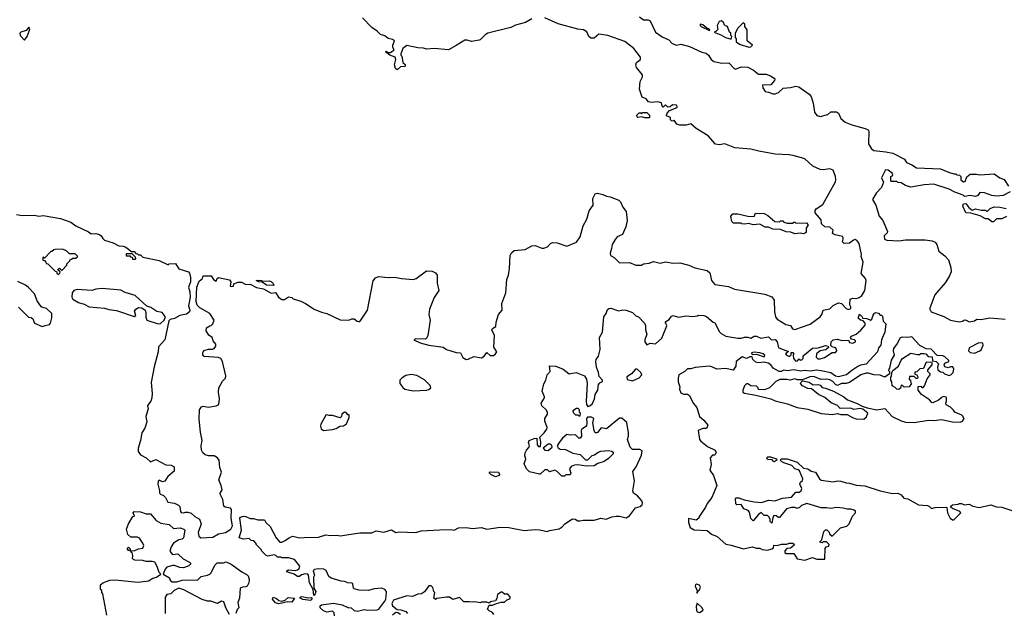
# Model space of a CAD drawing. Extents: x 2386423 to 2568864, y 578392 to 761999.
# Tile 317 of 454: x 2481641 to 2490627, y 683936 to 689359. Entities that reach past the tile are written whole.
import ezdxf

# ---------------------------------------------------------------- set-up
doc = ezdxf.new("R2010")
doc.units = 0

msp = doc.modelspace()

# ---------------------------------------------------------------- linework, layer by layer
at = {"layer": '0CON05XD'}
for points in [[(2487296.2, 689385), (2487335, 689356), (2487376.1, 689356.1), (2487395, 689346.7), (2487443.4, 689243.4), (2487505, 689200.8), (2487564.4, 689174.4), (2487595, 689142), (2487635, 689126), (2487675, 689134), (2487755, 689114.2), (2487865, 689062.5), (2487905, 689053.8), (2487926.7, 689035), (2487952.5, 688995), (2487975, 688976.7), (2488048.3, 688961.7), (2488113.9, 688963.9), (2488162.3, 688912.3), (2488175, 688906.7), (2488225, 688928), (2488285, 688923.3), (2488338.5, 688898.5), (2488385, 688862), (2488455, 688860), (2488493.3, 688845), (2488526.2, 688825), (2488531.2, 688815), (2488528.3, 688801.7), (2488495, 688762.5), (2488420, 688760), (2488423.8, 688735), (2488445, 688702.5), (2488475, 688697.5), (2488515, 688680), (2488535, 688680), (2488566.4, 688693.6), (2488608.3, 688731.7), (2488675, 688737.5), (2488725, 688750), (2488752.5, 688745), (2488845, 688678.8), (2488865, 688656.7), (2488882.5, 688595), (2488894, 688515), (2488915, 688483.3), (2488945, 688473.3), (2489015, 688492.5), (2489045, 688517.5), (2489095, 688517.5), (2489112.5, 688505), (2489135.9, 688455.9), (2489175, 688421.2), (2489235, 688396.7), (2489355.8, 688365.8), (2489385, 688351.2), (2489390.5, 688340.5), (2489388.9, 688225), (2489415, 688179.5), (2489435, 688162.5), (2489545, 688152.3), (2489608.9, 688138.9), (2489715.3, 688085.3), (2489735, 688053.1), (2489783.1, 688033.1), (2489825, 688006.7), (2490045, 687996.7), (2490117, 687967), (2490165, 687950), (2490185, 687950), (2490195, 687940), (2490218.3, 687938.3), (2490230, 687925), (2490230, 687895), (2490255, 687877.5), (2490269.3, 687880.7), (2490286.4, 687923.6), (2490315, 687946.7), (2490373, 687947), (2490405, 687940), (2490535, 687950.8), (2490585, 687912.5), (2490625, 687900), (2490665, 687837.5)], [(2481685, 689170), (2481710, 689205), (2481726.7, 689255), (2481732.5, 689275), (2481725, 689290), (2481699.2, 689260.8), (2481652.5, 689245), (2481642.5, 689235), (2481646.7, 689215), (2481685, 689170)], [(2483388, 687018), (2483408.8, 686985), (2483435, 686970), (2483442, 686995), (2483455, 687004), (2483555, 686982.9), (2483568.1, 686965), (2483562.5, 686925), (2483575, 686920), (2483592.5, 686925), (2483596.7, 686945), (2483635, 686960.5), (2483665, 686962.2), (2483705, 686941.1), (2483745, 686942.9), (2483803.7, 686913.7), (2483865, 686901.4), (2483935, 686860), (2483975, 686867.5), (2484003.6, 686823.6), (2484033.6, 686803.6), (2484057, 686803), (2484095, 686827.5), (2484125, 686820), (2484138.3, 686808.3), (2484207, 686787), (2484250, 686765), (2484330, 686715), (2484395, 686686.7), (2484445, 686673.3), (2484565, 686616.7), (2484645, 686612.5), (2484673.6, 686626.4), (2484695, 686627.5), (2484720, 686605), (2484735, 686602.5), (2484745, 686602.5), (2484755, 686612.5), (2484815.4, 686705), (2484865.8, 686974.2), (2484888.3, 687001.7), (2484915, 687012.2), (2485004.2, 687004.2), (2485065, 687007.7), (2485125, 686994.2), (2485235, 686986.4), (2485260.8, 686995), (2485355, 687063.7), (2485405, 687060.3), (2485436.3, 687046.4), (2485450, 687025), (2485451.2, 686951.2), (2485467.5, 686885), (2485425, 686820), (2485382, 686715), (2485376, 686665), (2485387.2, 686615), (2485366.8, 686473.2), (2485357.8, 686452.2), (2485345, 686440), (2485256, 686444), (2485237.5, 686435), (2485295, 686408.1), (2485375, 686385.6), (2485505, 686366.7), (2485536.1, 686346.1), (2485576.2, 686333.8), (2485625, 686320), (2485665, 686316.7), (2485685, 686273.3), (2485715, 686254), (2485735, 686256.2), (2485785, 686283.3), (2485855, 686268.8), (2485878.8, 686285), (2485905, 686320), (2485935, 686291.4), (2485965, 686291.5), (2485984.3, 686305), (2485994.2, 686325), (2485966.9, 686366.9), (2485974.5, 686474.5), (2485948.8, 686525), (2485955, 686537.5), (2485986.9, 686555), (2485989.5, 686595), (2486010.4, 686665), (2486045.7, 686705), (2486041.4, 686765), (2486076.8, 686865), (2486085.4, 686985), (2486102.1, 687025), (2486111.8, 687085), (2486116.2, 687205), (2486130.3, 687229.8), (2486155, 687250), (2486255, 687258.8), (2486316.3, 687293.6), (2486345, 687295.9), (2486405, 687272.4), (2486425, 687270.5), (2486457.1, 687282.9), (2486485, 687314.4), (2486505, 687322.2), (2486545, 687318.9), (2486635, 687290.9), (2486724.1, 687325.9), (2486755.3, 687375), (2486783.1, 687475), (2486816.9, 687535), (2486837.5, 687612.5), (2486873.4, 687665), (2486872.9, 687725), (2486893.7, 687766.3), (2486915, 687774.6), (2486962.4, 687762.4), (2486995, 687746.4), (2487030.8, 687740.8), (2487108.8, 687708.8), (2487124.6, 687694.6), (2487145, 687646.2), (2487175.9, 687605.9), (2487184.7, 687525), (2487173.5, 687466.5), (2487142.9, 687397.1), (2487095, 687375.4), (2487075, 687351.1), (2487048.9, 687305), (2487042.9, 687267.1), (2487028.6, 687225), (2487033.8, 687205), (2487067.5, 687185), (2487115, 687137.5), (2487205, 687140), (2487265, 687117.5), (2487315, 687117.5), (2487335, 687127.5), (2487385, 687133.8), (2487425, 687150), (2487485, 687135.3), (2487535, 687145.2), (2487605, 687135.5), (2487665, 687137.2), (2487747.5, 687117.5), (2487801.1, 687091.1), (2487916.6, 687066.6), (2487939.1, 687045), (2487954.3, 686975), (2487985, 686939.8), (2488110.8, 686920.8), (2488165, 686896.6), (2488442.2, 686852.2), (2488506.4, 686826.4), (2488527.2, 686797.2), (2488530, 686690), (2488539.7, 686645), (2488554, 686624), (2488633, 686573), (2488675.4, 686565.4), (2488695, 686536), (2488715, 686528.6), (2488855, 686576.8), (2488946.5, 686645), (2488961.1, 686665), (2488975, 686706.7), (2489035, 686717.5), (2489065, 686747.5), (2489115, 686772.5), (2489140, 686765), (2489185, 686720), (2489205, 686712.5), (2489225, 686720), (2489227.5, 686735), (2489216.7, 686755), (2489220, 686805), (2489243.9, 686816.1), (2489275, 686812.9), (2489295, 686818.1), (2489325, 686833.3), (2489354.6, 686885), (2489367.6, 686975), (2489358.8, 686995), (2489319.1, 687039.1), (2489338, 687145), (2489320, 687195), (2489322.5, 687215), (2489302.9, 687315), (2489285, 687339.4), (2489265, 687350.5), (2489249.2, 687345), (2489214.1, 687315.9), (2489165, 687313.8), (2489150.8, 687330.8), (2489155.7, 687355), (2489157.3, 687367.3), (2489148.8, 687378.8), (2489082.2, 687392.2), (2489058.8, 687405), (2489063.8, 687435), (2489035, 687463.3), (2488990, 687465), (2488960, 687495), (2488955, 687530), (2488900, 687595), (2488900, 687615), (2488910.7, 687629.3), (2488970.7, 687669.3), (2489085, 687876), (2489090.4, 687895), (2489086.2, 687926.2), (2489063.8, 687985), (2489035, 687996.9), (2488975, 687986.9), (2488945, 687990.9), (2488879.4, 688019.4), (2488805, 688086.9), (2488713.3, 688115), (2488664.7, 688125.3), (2488535, 688131.4), (2488386.7, 688156.7), (2488314.6, 688175.4), (2488168.2, 688188.2), (2488075, 688223.1), (2488024.3, 688215.7), (2487992.3, 688222.3), (2487925, 688297.8), (2487815.5, 688365.5), (2487765, 688406.7), (2487723.6, 688396.4), (2487665, 688394.2), (2487637.5, 688405), (2487615, 688440), (2487607.5, 688432.5), (2487590, 688435), (2487580, 688445), (2487580, 688465), (2487545, 688480), (2487543, 688487), (2487550, 688505), (2487571.7, 688528.3), (2487640, 688555), (2487642.5, 688565), (2487635, 688576.2), (2487598.3, 688581.7), (2487578.3, 688561.7), (2487555, 688560), (2487535, 688580), (2487515, 688560), (2487503, 688573), (2487497.5, 688597.5), (2487465, 688606.7), (2487405, 688602.5), (2487378.3, 688608.3), (2487357.5, 688635), (2487320.7, 688650.7), (2487296.5, 688725), (2487303.3, 688795), (2487324.4, 688835), (2487325.4, 688855), (2487271.5, 688921.5), (2487263.9, 688946.1), (2487271.7, 688968.3), (2487306.9, 688995), (2487308.2, 689015), (2487246.7, 689095), (2487165, 689159.4), (2487007.5, 689215), (2486925, 689226.2), (2486885, 689190), (2486855, 689190), (2486836.7, 689205), (2486816.4, 689246.4), (2486787.5, 689265), (2486735, 689270.8), (2486555, 689321.8), (2486435, 689374.6)], [(2486315, 689366.2), (2486257.6, 689332.4), (2486165, 689307.1), (2486122.1, 689287.9), (2485914.5, 689235.5), (2485888.7, 689221.3), (2485845, 689173.8), (2485835, 689170), (2485765, 689158), (2485725, 689171.1), (2485705, 689170.5), (2485625, 689122.5), (2485555, 689083.8), (2485425, 689095.7), (2485355, 689089.2), (2485325, 689099.4), (2485275, 689102.5), (2485175, 689122.5), (2485137.5, 689095), (2485120, 689045), (2485120, 689035), (2485130, 689025), (2485138.3, 688968.3), (2485158.3, 688948.3), (2485160, 688935), (2485155, 688930), (2485115, 688927.5), (2485085, 688900), (2485072, 688912), (2485062, 688945), (2485072.5, 688995), (2485067.5, 689015), (2485020, 689035), (2484980, 689065), (2484985, 689070), (2485005, 689060), (2485025, 689060), (2485058.3, 689081.7), (2485047.5, 689105), (2485046.7, 689125), (2485062.5, 689165), (2485045, 689177.5), (2485005, 689186.7), (2484975, 689210), (2484935, 689223.8), (2484904.1, 689254.1), (2484856.1, 689286.1), (2484770, 689375)], [(2487935, 689260), (2487940, 689265), (2487930, 689275), (2487911.7, 689281.7), (2487875, 689310), (2487851.7, 689318.3), (2487850, 689305), (2487860, 689295), (2487935, 689260)], [(2488135, 689180), (2488140, 689205), (2488130, 689215), (2488130, 689235), (2488120, 689245), (2488100, 689295), (2488081.7, 689301.7), (2488070, 689315), (2488068.3, 689328.3), (2488047, 689347), (2488025, 689342.5), (2488007.5, 689305), (2488011.7, 689268.3), (2487995, 689250), (2487980, 689245), (2488040.7, 689220.7), (2488082.5, 689195), (2488135, 689180)], [(2488295, 689107.5), (2488315, 689110), (2488330, 689125), (2488280, 689165), (2488280, 689265), (2488260, 689295), (2488258.3, 689318.3), (2488245, 689330), (2488195, 689280), (2488170, 689235), (2488170, 689195), (2488180, 689185), (2488180, 689155), (2488210, 689135), (2488295, 689107.5)], [(2487385, 688462.5), (2487345, 688462.5), (2487315, 688472.5), (2487283.9, 688463.9), (2487275, 688470), (2487272.5, 688485), (2487295, 688506.7), (2487307.5, 688507.5), (2487315, 688500), (2487325, 688510), (2487365, 688510), (2487390, 688485), (2487390, 688465), (2487385, 688462.5)], [(2490680, 687785), (2490616.4, 687753.6), (2490555, 687747.5), (2490513.8, 687753.8), (2490445, 687777.5), (2490405, 687780), (2490386.4, 687753.6), (2490365, 687742.5), (2490315, 687752.5), (2490265, 687742.5), (2490250, 687755), (2490175, 687782.5), (2490125, 687810), (2489985, 687856.7), (2489895, 687850), (2489775, 687827.5), (2489725, 687842.5), (2489685, 687867.5), (2489655, 687872.5), (2489645, 687880), (2489595, 687880), (2489590, 687885), (2489590, 687925), (2489610, 687935), (2489607.5, 687955), (2489567.5, 687985), (2489543, 687987), (2489506.2, 687915), (2489523.3, 687875), (2489505.8, 687825), (2489456.7, 687775), (2489425.5, 687715), (2489453.5, 687665), (2489484.2, 687564.2), (2489517.8, 687525), (2489560.5, 687425), (2489559.2, 687410.8), (2489529.6, 687385), (2489534, 687355), (2489555, 687344.2), (2489665, 687337.1), (2489725, 687349.1), (2489796.4, 687346.4), (2489905, 687346.7), (2489967.9, 687337.9), (2489995, 687327.1), (2490012.2, 687305), (2490029.2, 687245), (2490082.8, 687202.8), (2490118, 687165), (2490139.2, 687095), (2490141.4, 687055), (2490125, 687013.8), (2490088.1, 686955), (2489993.7, 686846.3), (2489948, 686725), (2489946, 686715), (2489960.9, 686690.9), (2490076.4, 686646.4), (2490135, 686614.2), (2490215, 686597.5), (2490245, 686603.3), (2490265, 686616.7), (2490280, 686615), (2490305, 686600), (2490355, 686607.5), (2490377, 686623), (2490415, 686620), (2490495, 686635.6), (2490635, 686624.2)], [(2490648.3, 687561.7), (2490605, 687540), (2490555, 687540), (2490527, 687513), (2490513, 687513), (2490478.3, 687538.3), (2490455, 687540), (2490407, 687567), (2490321.7, 687591.7), (2490275, 687593.3), (2490247.5, 687655), (2490255, 687677.5), (2490275, 687680), (2490303.6, 687643.6), (2490335, 687620), (2490365, 687630), (2490415, 687617.5), (2490455, 687620), (2490465, 687610), (2490475, 687610), (2490496.7, 687633.3), (2490535, 687650), (2490585, 687647.5), (2490645, 687632.5)], [(2488795, 687402.5), (2488765, 687407.5), (2488715, 687403.3), (2488678.3, 687418.3), (2488635, 687420), (2488585, 687443.3), (2488515, 687443.8), (2488475, 687463.3), (2488445, 687463.3), (2488395, 687490), (2488335, 687483.8), (2488295, 687497.5), (2488255, 687490), (2488233, 687493), (2488225, 687500), (2488155, 687500), (2488140, 687515), (2488130, 687565), (2488150, 687585), (2488193.9, 687586.1), (2488285, 687562.5), (2488345, 687560), (2488355, 687590), (2488435, 687587.5), (2488469.3, 687569.3), (2488533.6, 687513.6), (2488575, 687512.5), (2488585, 687520), (2488605, 687520), (2488615, 687510), (2488645, 687500), (2488695, 687500), (2488705, 687510), (2488715, 687510), (2488725, 687500), (2488821.7, 687501.7), (2488837.5, 687485), (2488820, 687455), (2488820, 687415), (2488795, 687402.5)], [(2481611.4, 687578.6), (2481665, 687568.5), (2481775, 687571.5), (2481815, 687564.4), (2481855, 687568.5), (2482015, 687543.3), (2482108.9, 687508.9), (2482155, 687474.3), (2482270.7, 687420.7), (2482295, 687403.3), (2482335.9, 687404.1), (2482370, 687395), (2482386, 687385), (2482398.8, 687358.8), (2482415, 687343.8), (2482495, 687318.8), (2482545, 687292.5), (2482585, 687290), (2482610.7, 687280.7), (2482661.7, 687241.7), (2482685, 687240), (2482701.7, 687221.7), (2482715, 687220), (2482725, 687210), (2482745, 687210), (2482765, 687190), (2482915, 687157.5), (2482995, 687120), (2483005, 687127.5), (2483061.7, 687131.7), (2483095, 687082.5), (2483182.5, 687055), (2483192.1, 687042.1), (2483199.5, 687005), (2483199.1, 686965), (2483180.5, 686915), (2483193.8, 686873.8), (2483198.2, 686825), (2483182.7, 686745), (2483192.5, 686705), (2483190.6, 686689.4), (2483165, 686669.1), (2483103.5, 686656.5), (2483055, 686628.8), (2483015, 686618.8), (2483003.1, 686606.9), (2482965.3, 686435), (2482908.7, 686371.3), (2482903.5, 686325), (2482867.2, 686187.2), (2482841.1, 686045), (2482850, 685945), (2482846.8, 685905), (2482836.9, 685875), (2482808.7, 685835), (2482812.8, 685805), (2482793.8, 685735), (2482800.4, 685685), (2482783.6, 685626.4), (2482756.4, 685585), (2482744.7, 685515), (2482721.2, 685445), (2482721.6, 685415), (2482745, 685383.3), (2482796.1, 685356.1), (2482835, 685320), (2482885, 685340), (2482975, 685292.5), (2483025, 685290), (2483050, 685275), (2483050, 685235), (2482992.5, 685185), (2482965, 685142.5), (2482945, 685137.5), (2482915, 685152.5), (2482906.4, 685143.6), (2482902.9, 685115), (2482918, 685055), (2482916.7, 685035), (2482925, 685023.3), (2482952.5, 685012.5), (2482973, 684993), (2482991.7, 684951.7), (2483055, 684942.5), (2483090, 684925), (2483101.7, 684911.7), (2483107.5, 684865), (2483115, 684857.5), (2483135, 684853.3), (2483155, 684861.2), (2483175, 684860), (2483205, 684850), (2483240.7, 684819.3), (2483282.2, 684795), (2483298.6, 684755), (2483268.9, 684675), (2483275, 684641.2), (2483295, 684625.7), (2483405, 684633.3), (2483455, 684661.4), (2483520, 684675), (2483569.2, 684705), (2483582.5, 684735), (2483572.2, 684805), (2483575.4, 684885.4), (2483565, 684897.1), (2483517.5, 684905), (2483504, 684915), (2483495.8, 684975.8), (2483470, 685025), (2483470, 685035), (2483488.1, 685065), (2483480, 685105), (2483457.4, 685155), (2483482.5, 685225), (2483467.6, 685267.6), (2483461.5, 685335), (2483446.5, 685355), (2483415, 685374.7), (2483365, 685375.3), (2483333.6, 685383.6), (2483312.4, 685402.4), (2483299.2, 685425), (2483297.6, 685465), (2483307.7, 685515), (2483291.9, 685591.9), (2483280.2, 685709.8), (2483282.1, 685795), (2483299, 685821), (2483315, 685827.2), (2483365, 685820.3), (2483435, 685830.3), (2483459.5, 685845), (2483466, 685895), (2483455.3, 685955), (2483458.4, 685995), (2483493.1, 686056.9), (2483518.6, 686085), (2483524, 686105), (2483491.9, 686235), (2483476.2, 686265), (2483455, 686274.2), (2483325, 686283.3), (2483313, 686297), (2483313, 686317), (2483323, 686337), (2483365, 686347.5), (2483405, 686347.5), (2483416.4, 686353.6), (2483430, 686375), (2483430, 686395), (2483407.5, 686425), (2483396.7, 686455), (2483368.3, 686478.3), (2483342.5, 686515), (2483347.5, 686545), (2483375, 686562.5), (2483390, 686565), (2483405, 686580), (2483417.5, 686615), (2483375, 686674), (2483285, 686727.1), (2483261.9, 686751.9), (2483251.8, 686785), (2483258.9, 686915), (2483278.8, 686971.2), (2483310, 686995), (2483315, 687020), (2483388, 687018)], [(2481995, 687030), (2482008.3, 687041.7), (2482010, 687055), (2481991.7, 687071.7), (2481991.7, 687078.3), (2482005, 687090), (2482021.7, 687071.7), (2482028.3, 687071.7), (2482070, 687115), (2482071.7, 687128.3), (2482100, 687155), (2482105, 687170), (2482115, 687170), (2482125, 687180), (2482155, 687180), (2482168.3, 687191.7), (2482168.3, 687198.3), (2482148.3, 687218.3), (2482095, 687220), (2482067, 687247), (2482031.7, 687261.7), (2481965, 687260), (2481953, 687257), (2481935, 687240), (2481925, 687240), (2481868.3, 687181.7), (2481851.7, 687188.3), (2481851.7, 687161.7), (2481868.3, 687158.3), (2481880, 687145), (2481881.7, 687131.7), (2481898.3, 687128.3), (2481965, 687060), (2481978.3, 687058.3), (2481981.7, 687041.7), (2481995, 687030)], [(2482695, 687170), (2482700, 687175), (2482698.3, 687188.3), (2482668.3, 687218.3), (2482611.7, 687218.3), (2482611.7, 687201.7), (2482645, 687200), (2482651.7, 687191.7), (2482668.3, 687188.3), (2482671.7, 687171.7), (2482695, 687170)], [(2481845, 686556.7), (2481875, 686563.8), (2481914.2, 686575.8), (2481922, 686585), (2481935.8, 686635), (2481933.3, 686675), (2481885, 686721.2), (2481843.8, 686733.8), (2481825, 686752.5), (2481800.5, 686790.5), (2481777.5, 686855), (2481717.5, 686915), (2481695, 686932.5), (2481625, 686966.2)], [(2483955, 686930), (2483895, 686933.3), (2483855, 686960), (2483825, 686962.5), (2483800, 686975), (2483825, 686980), (2483847, 686977), (2483855, 686970), (2483921.7, 686971.7), (2483937, 686967), (2483955, 686950), (2483960, 686935), (2483955, 686930)], [(2482905, 686581.2), (2482925, 686583.8), (2482960, 686615), (2482970, 686635), (2482968, 686648), (2482940, 686685), (2482893, 686693), (2482838.3, 686728.3), (2482801.7, 686741.7), (2482695, 686840), (2482605, 686866.7), (2482565, 686888.8), (2482395, 686902), (2482335, 686895.8), (2482304.1, 686885.9), (2482165, 686893.8), (2482135.9, 686884.1), (2482118.8, 686865), (2482118.1, 686825), (2482126.6, 686806.6), (2482177.5, 686775), (2482228.8, 686758.8), (2482275.8, 686735.8), (2482414.2, 686724.2), (2482455, 686710.8), (2482525, 686700.8), (2482685, 686648.8), (2482700, 686655), (2482690, 686695), (2482701.2, 686715), (2482725, 686729.2), (2482756.4, 686726.4), (2482786.7, 686705), (2482793.9, 686683.9), (2482792.3, 686642.3), (2482802.7, 686612.7), (2482905, 686581.2)], [(2481631.7, 686731.7), (2481721.7, 686641.7), (2481745, 686637.5), (2481760, 686625), (2481777, 686587), (2481845, 686556.7)], [(2486825, 685826.2), (2486845, 685830), (2486868.2, 685851.8), (2486886.2, 685895), (2486892.9, 685935), (2486916.7, 685975), (2486924.6, 686025.4), (2486935, 686040), (2486960, 686055), (2486960, 686065), (2486928.3, 686098.3), (2486923.6, 686135), (2486903.8, 686185), (2486898.5, 686235), (2486902.2, 686255), (2486923.8, 686286.2), (2486938.1, 686345), (2486931.5, 686455), (2486959.4, 686505), (2486971.4, 686645), (2486992, 686675), (2487005, 686710), (2487018.8, 686721.2), (2487035, 686724.2), (2487105, 686698.8), (2487145, 686707.5), (2487175, 686705.8), (2487232.5, 686685), (2487265, 686652.5), (2487290, 686645), (2487342, 686585), (2487352.5, 686565), (2487351.2, 686525), (2487363.8, 686485), (2487347.5, 686435), (2487347.5, 686415), (2487365, 686390), (2487395, 686402.5), (2487445, 686397.5), (2487501.7, 686448.3), (2487546.4, 686563.6), (2487537.5, 686585), (2487532.5, 686595), (2487537, 686603), (2487568.8, 686621.2), (2487590.5, 686649.5), (2487603.9, 686656.1), (2487655, 686640), (2487725, 686652), (2487785, 686646.7), (2487827, 686653), (2487835, 686660), (2487885, 686657.5), (2487908.3, 686648.3), (2487970, 686595), (2487985, 686590), (2488027, 686507), (2488041.7, 686491.7), (2488085, 686467.5), (2488195, 686450), (2488225, 686450), (2488255, 686460), (2488285, 686460), (2488315, 686450), (2488345, 686467.5), (2488365, 686467.5), (2488405, 686450), (2488475, 686462.5), (2488503, 686433), (2488537, 686437), (2488553.3, 686415), (2488562, 686372), (2488570, 686360), (2488658.3, 686328.3), (2488630, 686305), (2488640, 686295), (2488667, 686283), (2488681.7, 686298.3), (2488681.7, 686318.3), (2488698.3, 686318.3), (2488707.5, 686307.5), (2488700, 686295), (2488702.5, 686265), (2488725, 686240), (2488738.3, 686241.7), (2488755, 686260), (2488765, 686250), (2488778.3, 686251.7), (2488790, 686265), (2488791.7, 686288.3), (2488875, 686358), (2488928.3, 686361.7), (2488995, 686381.2), (2489020, 686375), (2489022.5, 686365), (2488998.3, 686341.7), (2488945, 686333.3), (2488913.3, 686305), (2488910, 686275), (2488925, 686260), (2488945, 686260), (2488985, 686272.5), (2489055, 686320), (2489085, 686320), (2489097, 686333), (2489095, 686350), (2489085, 686360), (2489055, 686370), (2489042.5, 686382.5), (2489047.5, 686415), (2489065, 686433.3), (2489105, 686440), (2489145, 686426.7), (2489205, 686430), (2489215, 686410), (2489245, 686402.5), (2489270, 686415), (2489270, 686425), (2489260, 686435), (2489231.7, 686441.7), (2489223, 686457), (2489231.7, 686468.3), (2489275, 686487.5), (2489318.8, 686521.2), (2489357, 686567), (2489356.2, 686586.2), (2489338.3, 686608.3), (2489313, 686613), (2489291.7, 686631.7), (2489305, 686670), (2489330, 686645), (2489331.7, 686631.7), (2489371.7, 686628.3), (2489405, 686613.3), (2489417.5, 686622.5), (2489430.5, 686659.5), (2489443.6, 686676.4), (2489455, 686682.5), (2489478.3, 686678.3), (2489495, 686660), (2489505, 686660), (2489515, 686650), (2489520, 686605), (2489545, 686580), (2489537.5, 686505), (2489506.7, 686435), (2489500, 686385), (2489478.3, 686361.7), (2489470, 686325), (2489365, 686211.2), (2489315, 686202), (2489289.4, 686190.6), (2489234.4, 686155.6), (2489186.7, 686115), (2489115, 686095.8), (2489085, 686102.2), (2489045, 686132.5), (2488955, 686150), (2488915, 686156.7), (2488855, 686149.2), (2488802.7, 686152.7), (2488771.2, 686148.8), (2488705, 686160.8), (2488645, 686152.2), (2488615, 686156.7), (2488590, 686145), (2488572.5, 686145), (2488517.5, 686175), (2488496.2, 686206.2), (2488470.8, 686220.8), (2488435, 686230), (2488385, 686224.3), (2488358.8, 686228.8), (2488332.5, 686255), (2488325, 686280), (2488305, 686280), (2488275, 686263.3), (2488235, 686280), (2488180, 686235), (2488176.4, 686193.6), (2488153, 686157), (2488085, 686173.3), (2488002.5, 686165), (2487958.8, 686188.8), (2487935, 686193.5), (2487805, 686182.5), (2487765, 686170), (2487735, 686170), (2487710, 686145), (2487657.5, 686115), (2487650, 686085), (2487651.7, 686051.7), (2487666.4, 686006.4), (2487663.9, 685983.9), (2487675, 685950), (2487698.3, 685938.3), (2487735, 685937.5), (2487752.5, 685925), (2487786.4, 685856.4), (2487820, 685815), (2487845, 685732.5), (2487885, 685700), (2487922.5, 685655), (2487910, 685625), (2487875, 685623.8), (2487832.5, 685605), (2487844.3, 685524.3), (2487857.3, 685507.3), (2487919.5, 685459.5), (2487987.5, 685425), (2487997.5, 685405), (2487985, 685380), (2487965, 685380), (2487943, 685357), (2487952.5, 685295), (2487940, 685245), (2487973.3, 685195), (2488003.3, 685105), (2487957, 684993), (2487915, 684940), (2487900, 684905), (2487840, 684815), (2487840, 684805), (2487815, 684787.5), (2487745, 684802.5), (2487744.4, 684765.6), (2487760.7, 684720.7), (2487795, 684697.8), (2487915, 684693.8), (2487955, 684660), (2488006.8, 684636.8), (2488085, 684568.6), (2488135, 684560), (2488246.4, 684526.4), (2488325, 684543.3), (2488365, 684530), (2488395, 684532.5), (2488418.3, 684518.3), (2488465, 684513.8), (2488506.1, 684523.9), (2488520, 684535), (2488522.5, 684557.5), (2488555, 684556.7), (2488595, 684569.2), (2488640.7, 684569.3), (2488665, 684576), (2488697.7, 684577.7), (2488708.8, 684568.8), (2488707.5, 684555), (2488675, 684532.5), (2488641.7, 684528.3), (2488623, 684507), (2488623, 684493), (2488635, 684482.5), (2488705, 684482.5), (2488735, 684433.8), (2488805, 684422), (2488875, 684447.5), (2488915, 684430), (2488988.3, 684431.7), (2488993, 684527), (2489000, 684545), (2489025, 684550), (2489030, 684565), (2489005, 684590), (2488975, 684590), (2488965, 684580), (2488940, 684585), (2488961.7, 684608.3), (2488980, 684685), (2488995, 684700), (2489008.3, 684698.3), (2489028.3, 684678.3), (2489031.7, 684661.7), (2489055, 684640), (2489131.7, 684718.3), (2489188.3, 684731.7), (2489210, 684755), (2489240, 684825), (2489270, 684855), (2489268.3, 684868.3), (2489257, 684877), (2489225, 684886.7), (2489193.3, 684886.7), (2489155, 684897.5), (2489095, 684903.3), (2489045, 684893.3), (2489005, 684901.2), (2488955, 684900.8), (2488825, 684940), (2488775, 684920), (2488758.3, 684901.7), (2488737, 684893), (2488715, 684902.5), (2488685, 684902.5), (2488639.3, 684890.7), (2488575, 684812.5), (2488565, 684812.5), (2488545, 684827.5), (2488525, 684830), (2488513, 684807), (2488505, 684760), (2488490, 684775), (2488490, 684795), (2488478.3, 684818.3), (2488465, 684830), (2488435, 684830), (2488407.5, 684857.5), (2488385, 684840), (2488335, 684780), (2488313.3, 684803.3), (2488301.7, 684861.7), (2488290, 684875), (2488250.7, 684890.7), (2488225, 684930), (2488185, 684927.5), (2488177.5, 684935), (2488173.8, 684985), (2488179.3, 684990.7), (2488205, 684992), (2488254, 684974), (2488344.1, 684954.1), (2488411.7, 684948.3), (2488475, 684971.2), (2488533.6, 684963.6), (2488602.9, 684987.1), (2488684.1, 684995.9), (2488725, 685042.5), (2488755, 685043.3), (2488773.6, 685056.4), (2488780, 685075), (2488760, 685115), (2488766.4, 685133.6), (2488785, 685150), (2488787.5, 685165), (2488757, 685237), (2488747, 685247), (2488715, 685257.5), (2488687, 685287), (2488615, 685310), (2488595, 685322.5), (2488580, 685335), (2488595, 685348.8), (2488645.9, 685345.9), (2488735, 685318), (2488795, 685262.5), (2488832.5, 685255), (2488865, 685236.2), (2488902.5, 685225), (2488940, 685165), (2488955, 685153.8), (2489065, 685136.7), (2489105, 685146), (2489135, 685143.8), (2489185, 685126.7), (2489215, 685126.2), (2489275, 685108), (2489355, 685100), (2489495, 685054), (2489605, 685032), (2489655, 685033.8), (2489685, 685017.5), (2489709.3, 684989.3), (2489745, 684981.2), (2489845, 684926.7), (2489925, 684920), (2489943, 684913), (2489963.9, 684893.9), (2489996.4, 684903.6), (2490096.4, 684906.4), (2490101.7, 684901.7), (2490107.5, 684855), (2490132.5, 684805), (2490155, 684790), (2490165, 684790), (2490230, 684855), (2490220, 684865), (2490153.9, 684893.9), (2490140, 684905), (2490140, 684915), (2490155, 684926.7), (2490206.4, 684933.6), (2490215, 684940), (2490235, 684940), (2490265, 684927.5), (2490305, 684933.3), (2490340, 684915), (2490396.4, 684903.6), (2490505, 684926.2), (2490555, 684908), (2490605, 684905.8), (2490695, 684874)], [(2489805, 685679.4), (2489935, 685700), (2489985, 685698.8), (2490055, 685706.7), (2490155, 685683.8), (2490225, 685682.5), (2490245, 685690), (2490260, 685715), (2490250, 685725), (2490250, 685735), (2490240, 685745), (2490175, 685772.5), (2490163, 685793), (2490135, 685820), (2490095, 685840), (2490092.5, 685855), (2490100, 685875), (2490100, 685905), (2490095, 685910), (2490075, 685917.5), (2490058.3, 685911.7), (2490026.1, 685883.9), (2489975, 685860), (2489965, 685862.5), (2489945, 685887.5), (2489872.5, 685935), (2489840, 685975), (2489841.7, 686008.3), (2489865, 686010), (2489875, 686000), (2489885, 686000), (2489900, 686015), (2489923.3, 686076.7), (2489950, 686115), (2489950, 686125), (2489927.5, 686145), (2489928.3, 686161.7), (2489970, 686205), (2489968.3, 686228.3), (2489915, 686230), (2489888.3, 686171.7), (2489855, 686170), (2489828.3, 686141.7), (2489811.7, 686138.3), (2489811.7, 686121.7), (2489830, 686115), (2489837.5, 686095), (2489835, 686080), (2489821.7, 686081.7), (2489805, 686100), (2489761.7, 686098.3), (2489760, 686075), (2489770, 686065), (2489773, 686043), (2489780, 686035), (2489760, 686005), (2489712.5, 686002.5), (2489698.3, 686018.3), (2489685, 686020), (2489678.3, 685991.7), (2489665, 685980), (2489645, 685982.5), (2489630, 686000), (2489603.9, 686013.9), (2489601.7, 686051.7), (2489590, 686065), (2489590, 686095), (2489597, 686103), (2489600, 686135), (2489610, 686155), (2489662.5, 686195), (2489685, 686250), (2489697, 686263), (2489775, 686312.5), (2489835, 686300), (2489855, 686300), (2489865, 686310), (2489895, 686310), (2489910, 686305), (2489933, 686283), (2489968.3, 686278.3), (2489972.5, 686242.5), (2490005, 686237.5), (2490027.5, 686215), (2490017.5, 686185), (2490021.2, 686161.2), (2490045, 686142.5), (2490065, 686140), (2490080, 686125), (2490125, 686110), (2490140, 686115), (2490160, 686135), (2490166.7, 686165), (2490156.7, 686186.7), (2490135, 686187.5), (2490115, 686180), (2490085, 686187.5), (2490076.7, 686205), (2490085, 686222.5), (2490120, 686235), (2490120, 686245), (2490085, 686280), (2490065, 686287.5), (2490015, 686290), (2489958.3, 686348.3), (2489913, 686353), (2489855, 686382.5), (2489781.7, 686461.7), (2489745, 686456.7), (2489695, 686460), (2489675, 686452.5), (2489649.8, 686400.2), (2489616, 686355), (2489612, 686335), (2489622.5, 686295), (2489595, 686250), (2489580, 686175), (2489573, 686167), (2489570, 686155), (2489580, 686145), (2489580, 686125), (2489537, 686093), (2489495, 686112.5), (2489435, 686113.8), (2489388.7, 686128.7), (2489365, 686129.4), (2489316.7, 686115), (2489214.6, 686045.4), (2489185, 686036.9), (2489142.5, 686035), (2489105, 686016.7), (2489085, 686026.7), (2489061.4, 686055), (2489035, 686068.9), (2489005, 686075.3), (2488955, 686071.4), (2488885, 686098.8), (2488853.3, 686095), (2488785, 686070), (2488735, 686070), (2488715, 686078), (2488673.9, 686066.1), (2488642.3, 686072.3), (2488577.5, 686072.5), (2488543.3, 686055), (2488483.6, 685996.4), (2488453, 685983), (2488435, 685976.2), (2488385, 685980), (2488380, 685995), (2488365, 686010), (2488315, 686014), (2488285, 686033.3), (2488275, 686033.3), (2488255, 686013.3), (2488239.2, 685975), (2488241.2, 685955), (2488255, 685946), (2488358.3, 685928.3), (2488495, 685894.2), (2488535.6, 685875.6), (2488648.3, 685848.3), (2488735, 685816), (2488835, 685801.4), (2488955, 685760), (2489055, 685753.3), (2489105, 685762.5), (2489135, 685752.5), (2489193, 685753), (2489240, 685725), (2489275, 685713.3), (2489345, 685710), (2489368.3, 685731.7), (2489380, 685765), (2489335, 685800), (2489315, 685807.5), (2489255, 685797.5), (2489225, 685810), (2489128.3, 685808.3), (2489105.8, 685835.8), (2489047.7, 685857.7), (2488988.3, 685908.3), (2488930, 685935), (2488866.1, 685986.1), (2488835, 685990), (2488802.5, 686005), (2488784.1, 686014.1), (2488767.5, 686035), (2488771.7, 686048.3), (2488785, 686060), (2488845, 686046.2), (2488883.6, 686023.6), (2488925, 686026.7), (2488945, 686020), (2488965, 685997.5), (2488995, 685992.5), (2489067.5, 685965), (2489162.5, 685915), (2489196.4, 685886.4), (2489285, 685852.5), (2489328.3, 685828.3), (2489375, 685812.5), (2489463.9, 685796.1), (2489537, 685807), (2489602.7, 685732.7), (2489685, 685694.2), (2489725, 685683.1), (2489805, 685679.4)], [(2488435, 686280), (2488440, 686295), (2488425, 686306.7), (2488395, 686316.7), (2488345, 686322.5), (2488320, 686315), (2488325, 686300), (2488365, 686302.5), (2488435, 686280)], [(2490355, 686312.5), (2490405, 686332.5), (2490416.4, 686343.6), (2490432.5, 686385), (2490430, 686405), (2490395, 686407.5), (2490305, 686360), (2490300, 686335), (2490315, 686320), (2490355, 686312.5)], [(2484513.6, 683913.6), (2484511.7, 683941.7), (2484497, 683957), (2484445, 683947.5), (2484415, 683957.5), (2484382.5, 683985), (2484383.9, 684006.1), (2484397, 684013), (2484505, 684028.8), (2484585, 684013.3), (2484635, 683990), (2484667, 683987), (2484693, 683963), (2484725, 683956.7), (2484785, 683970), (2484815, 683963.8), (2484905, 683967.5), (2484917.5, 683975), (2484973.6, 684046.4), (2484983.3, 684065), (2484990, 684125), (2484990, 684135), (2484973, 684153), (2484945, 684166.7), (2484875, 684160), (2484825, 684146), (2484738.3, 684148.3), (2484695, 684160), (2484686.4, 684166.4), (2484680, 684205), (2484671.7, 684211.7), (2484635, 684213.3), (2484605, 684226.7), (2484575, 684230), (2484485, 684256.7), (2484461.7, 684271.7), (2484438.3, 684328.3), (2484418.3, 684338.3), (2484365, 684343.3), (2484333, 684337), (2484320, 684325), (2484332.5, 684285), (2484323.3, 684265), (2484327, 684167), (2484342.5, 684135), (2484336.7, 684113.3), (2484325, 684100), (2484320, 684155), (2484287.5, 684215), (2484277.5, 684285), (2484270, 684295), (2484245, 684297.5), (2484213, 684287), (2484195, 684272.5), (2484177, 684273), (2484145, 684293.3), (2484080, 684315), (2484080, 684325), (2484095, 684332.5), (2484155, 684327.5), (2484177, 684333), (2484192.5, 684345), (2484197, 684367), (2484149.3, 684429.3), (2484095, 684442.5), (2484035, 684442.5), (2484025, 684450), (2483995, 684450), (2483980, 684465), (2483965, 684470), (2483905, 684457.5), (2483890, 684465), (2483850, 684505), (2483845, 684520), (2483800, 684565), (2483800, 684575), (2483778.3, 684598.3), (2483755, 684600), (2483735, 684620), (2483685, 684612.5), (2483643.3, 684625), (2483666.2, 684695), (2483650, 684805), (2483656.7, 684815), (2483685, 684823.8), (2483705, 684821.2), (2483745, 684802.5), (2483775, 684802.5), (2483815, 684790), (2483875, 684790), (2483887, 684767), (2483928.3, 684728.3), (2483983.3, 684625), (2484015, 684587.5), (2484035, 684587.5), (2484065, 684600), (2484105, 684630), (2484135, 684640), (2484195, 684627.1), (2484238.3, 684628.3), (2484367.3, 684632.7), (2484435, 684653.3), (2484476.1, 684646.1), (2484535, 684649.2), (2484565, 684644.2), (2484745, 684672), (2484855, 684670.8), (2484895, 684690), (2484965, 684678.8), (2485035, 684697.5), (2485075, 684674), (2485105, 684682), (2485255, 684675.7), (2485305, 684689.2), (2485475, 684700), (2485575, 684703.1), (2485605, 684697.1), (2485645, 684716.7), (2485715, 684720.6), (2485775, 684711.2), (2485855, 684720), (2485905, 684705.7), (2486025, 684721.9), (2486105, 684720.6), (2486245, 684693.3), (2486345, 684703.3), (2486387.7, 684697.7), (2486455, 684683.3), (2486475, 684692.5), (2486565, 684706.7), (2486592.5, 684725), (2486615, 684752.5), (2486685, 684800), (2486710, 684795), (2486735, 684780), (2486755, 684780), (2486785, 684786.7), (2486885, 684786.7), (2486945, 684806.7), (2486993, 684797), (2487045, 684816.7), (2487085, 684822.5), (2487115, 684822.5), (2487175, 684807.5), (2487205, 684826.7), (2487261.2, 684898.8), (2487305, 684912), (2487322.1, 684927.9), (2487326.5, 684945), (2487317.8, 684965), (2487278.5, 685008.5), (2487244, 685035), (2487235.8, 685055), (2487252.2, 685145), (2487237, 685233), (2487266.7, 685275), (2487315, 685380), (2487321.7, 685421.7), (2487301.7, 685431.7), (2487233, 685433), (2487213, 685453), (2487187.5, 685525), (2487197.5, 685555), (2487197.5, 685585), (2487180.7, 685680.7), (2487135, 685720), (2487115, 685720), (2486995, 685620), (2486948.3, 685631.7), (2486915, 685587.5), (2486905, 685583.8), (2486893.3, 685585), (2486882.5, 685605), (2486871.2, 685675), (2486880, 685715), (2486858.3, 685728.3), (2486823.6, 685726.4), (2486812.5, 685715), (2486817.5, 685675), (2486812.5, 685645), (2486771.7, 685618.3), (2486766.7, 685605), (2486768.6, 685555), (2486756.2, 685535), (2486743.3, 685535), (2486715, 685566.7), (2486665, 685562.5), (2486635, 685570), (2486595, 685537.5), (2486563.9, 685496.1), (2486547.5, 685465), (2486555, 685447.5), (2486575, 685436.7), (2486622.3, 685432.3), (2486688.3, 685398.3), (2486755, 685387.5), (2486805, 685337.5), (2486825, 685337.5), (2486865, 685377.5), (2486887, 685383), (2486921.7, 685408.3), (2486945, 685417.5), (2487013, 685423), (2487045, 685417.5), (2487057, 685407), (2487058.3, 685391.7), (2487015, 685350), (2486976.1, 685323.9), (2486916.4, 685303.6), (2486885, 685283.3), (2486815, 685280), (2486735, 685294), (2486705, 685290), (2486673.9, 685276.1), (2486657.5, 685255), (2486670, 685215), (2486665, 685200), (2486625, 685200), (2486611.7, 685188.3), (2486588.3, 685188.3), (2486545, 685232.5), (2486525, 685242.5), (2486475, 685230), (2486457, 685247), (2486435, 685247.5), (2486392.5, 685207.5), (2486385, 685206.7), (2486295, 685230), (2486267.5, 685255), (2486248.8, 685295), (2486246.2, 685305), (2486260, 685345), (2486256.2, 685356.2), (2486251.2, 685375), (2486255, 685402.5), (2486265, 685426.7), (2486288.8, 685451.2), (2486293.8, 685465), (2486284.2, 685495), (2486290.8, 685515), (2486335, 685534), (2486360, 685535), (2486363.8, 685475), (2486375, 685460), (2486395, 685460), (2486396.4, 685503.6), (2486387.5, 685545), (2486428, 685585), (2486451.2, 685618.8), (2486454, 685635), (2486435, 685690), (2486432.5, 685715), (2486457.5, 685755), (2486457.5, 685775), (2486445.9, 685795.9), (2486405, 685832.5), (2486401.4, 685855), (2486431.2, 685905), (2486432, 685915), (2486409.5, 685965), (2486425, 686032.5), (2486442.7, 686067.3), (2486455, 686113.3), (2486483.3, 686145), (2486475, 686196.7), (2486535, 686193.3), (2486601.2, 686165), (2486655, 686123.3), (2486720, 686135), (2486795.7, 686105), (2486814.3, 686075), (2486820.6, 686035), (2486809.4, 685875), (2486812.5, 685842.5), (2486825, 685826.2)], [(2487235, 686060), (2487295, 686087.5), (2487317.5, 686115), (2487310, 686135), (2487275, 686166.7), (2487262.5, 686165), (2487225, 686122.5), (2487182.5, 686095), (2487185, 686072.5), (2487235, 686060)], [(2485232.1, 685967.9), (2485355, 685974), (2485375, 685980), (2485392.5, 685995), (2485386.1, 686016.1), (2485335, 686067.5), (2485265, 686110), (2485215, 686117.5), (2485165, 686108.8), (2485131.7, 686088.3), (2485110, 686065), (2485110, 686035), (2485138.3, 685998.3), (2485157.5, 685985), (2485232.1, 685967.9)], [(2486755, 685740), (2486760, 685765), (2486750, 685775), (2486750, 685795), (2486738.3, 685808.3), (2486723, 685807), (2486690, 685785), (2486691.7, 685771.7), (2486715, 685750), (2486735, 685750), (2486745, 685740), (2486755, 685740)], [(2484415, 685606), (2484495, 685614), (2484530, 685625), (2484563, 685647), (2484595, 685650), (2484623.9, 685666.1), (2484647.5, 685725), (2484648.3, 685748.3), (2484635, 685750), (2484619.3, 685769.3), (2484605, 685772.5), (2484582.5, 685755), (2484577, 685733), (2484565, 685722.5), (2484495, 685742.5), (2484465, 685742.5), (2484445, 685750), (2484435, 685746.7), (2484389.1, 685665), (2484385.5, 685645), (2484391.1, 685621.1), (2484415, 685606)], [(2486465, 685423.8), (2486500, 685455), (2486498.3, 685468.3), (2486485, 685480), (2486465, 685480), (2486420, 685445), (2486435, 685426.7), (2486465, 685423.8)], [(2488525, 685320), (2488507, 685337), (2488465, 685340), (2488460, 685355), (2488470, 685365), (2488493.6, 685366.4), (2488547, 685347), (2488550, 685335), (2488525, 685320)], [(2485985, 685184.3), (2485940, 685205), (2485930, 685215), (2485930, 685225), (2485935, 685230), (2486010, 685225), (2486020, 685205), (2486016.7, 685195), (2485985, 685184.3)], [(2482435, 683920), (2482400, 684115), (2482390, 684125), (2482390, 684145), (2482380, 684155), (2482380, 684195), (2482400, 684215), (2482465, 684238.8), (2482515, 684241.2), (2482715, 684220.8), (2482795, 684229.2), (2482815.9, 684234.1), (2482855, 684257.5), (2482890, 684265), (2482930, 684295), (2482915, 684310), (2482896.7, 684365), (2482875, 684402.5), (2482850.7, 684410.7), (2482795, 684410), (2482765, 684418.8), (2482691.7, 684421.7), (2482670, 684435), (2482673.3, 684465), (2482668.3, 684488.3), (2482650, 684510), (2482635, 684510), (2482621.7, 684528.3), (2482635, 684540), (2482650, 684525), (2482650, 684510), (2482685, 684507.5), (2482725, 684526.7), (2482765, 684532.5), (2482773.3, 684555), (2482766.1, 684576.1), (2482733.6, 684623.6), (2482715, 684631.2), (2482655, 684632.5), (2482627, 684657), (2482616.7, 684705), (2482633.8, 684755), (2482675, 684820), (2482690, 684825), (2482677.5, 684855), (2482685, 684866.7), (2482745, 684862.5), (2482795, 684845.7), (2482835, 684846), (2482885.6, 684785.6), (2482929.7, 684759.7), (2483005, 684746.2), (2483045, 684710), (2483105, 684718), (2483140, 684705), (2483147.5, 684695), (2483137.5, 684625), (2483125, 684613.3), (2483093, 684607), (2483043.6, 684576.4), (2483022.5, 684545), (2483010, 684505), (2483035, 684473.3), (2483085, 684480), (2483132.7, 684432.7), (2483190, 684405), (2483200, 684395), (2483200, 684385), (2483185, 684370), (2483135, 684352.5), (2483103.9, 684353.9), (2483055, 684373.3), (2483035, 684373.3), (2482985, 684356.7), (2482969.3, 684340.7), (2482950, 684295), (2483009.3, 684259.3), (2483015, 684240), (2483033.6, 684223.6), (2483075, 684222.5), (2483125, 684240), (2483268.3, 684241.7), (2483298.3, 684271.7), (2483356.4, 684283.6), (2483376.4, 684293.6), (2483387.5, 684305), (2483423, 684377), (2483443, 684397), (2483501.7, 684398.3), (2483525, 684407.5), (2483570, 684385), (2483670, 684315), (2483718.3, 684288.3), (2483727.5, 684277.5), (2483736.1, 684246.1), (2483732, 684215), (2483715.8, 684184.2), (2483705, 684176.7), (2483673.9, 684176.1), (2483653.8, 684165), (2483646.2, 684075), (2483633.3, 684035), (2483640, 683985), (2483625, 683970), (2483614.1, 683935.9)], [(2483555.8, 683925.8), (2483524, 683985), (2483505, 684042.5), (2483483, 684047), (2483445, 684027.5), (2483385, 684046.2), (2483355, 684046.7), (2483305, 684063.3), (2483140.7, 684150.7), (2483095, 684167.5), (2483050, 684145), (2483020, 684115), (2482983, 684107), (2482967.5, 684085), (2482969.2, 683935)], [(2485967.5, 683925), (2485957.5, 683945), (2485925, 683957.5), (2485916.7, 683966.7), (2485910, 683975), (2485925, 684010), (2485955, 684010), (2485993, 684027), (2486035, 684037.5), (2486065, 684037.5), (2486085, 684057.5), (2486118.3, 684071.7), (2486118.3, 684088.3), (2486095, 684110), (2486065, 684110), (2486045, 684130), (2486035, 684130), (2486003, 684107), (2485997, 684073), (2485985, 684050), (2485935, 684040), (2485925, 684030), (2485905, 684037.5), (2485855, 684037.5), (2485845, 684032.5), (2485795, 684042.5), (2485775, 684037.5), (2485745, 684042.5), (2485695, 684040), (2485655, 684080), (2485595, 684063.8), (2485565, 684082.5), (2485535, 684083.3), (2485448.3, 684071.7), (2485435, 684062.5), (2485420, 684075), (2485430, 684125), (2485420, 684135), (2485411.7, 684171.7), (2485395, 684187.5), (2485375, 684187.5), (2485336.4, 684133.6), (2485307, 684113), (2485275, 684112.5), (2485225, 684090), (2485175, 684097.5), (2485052.3, 684057.7), (2485037.5, 684025), (2485043.6, 684003.6), (2485085, 683972.5), (2485119.3, 683969.3), (2485165, 683952.5), (2485180, 683935)], [(2487825, 684120), (2487831.7, 684138.3), (2487845, 684150), (2487853.3, 684175), (2487845, 684192.5), (2487817, 684203), (2487807.5, 684195), (2487806.7, 684185), (2487822.5, 684145), (2487820, 684125), (2487825, 684120)], [(2484005, 684024), (2483975, 684033.3), (2483947.5, 684065), (2483955, 684082.5), (2483985, 684072.5), (2484005, 684053.3), (2484035, 684046.7), (2484063.6, 684056.4), (2484090.7, 684079.3), (2484150, 684075), (2484125, 684036.7), (2484085, 684040), (2484005, 684024)], [(2484295, 684053.3), (2484225, 684062.5), (2484200, 684075), (2484200, 684085), (2484215, 684090), (2484275, 684077.5), (2484301.7, 684081.7), (2484307.5, 684077.5), (2484307.5, 684065), (2484295, 684053.3)], [(2487845, 683942.5), (2487877.5, 683965), (2487870, 683985), (2487825, 684030), (2487815, 684000), (2487818.6, 683965), (2487825, 683950), (2487845, 683942.5)], [(2485117.5, 683925), (2485091.7, 683941.7), (2485075, 683942.5), (2485045, 683920)]]:
    msp.add_lwpolyline(points, dxfattribs=at)

doc.saveas('drawing.dxf')
